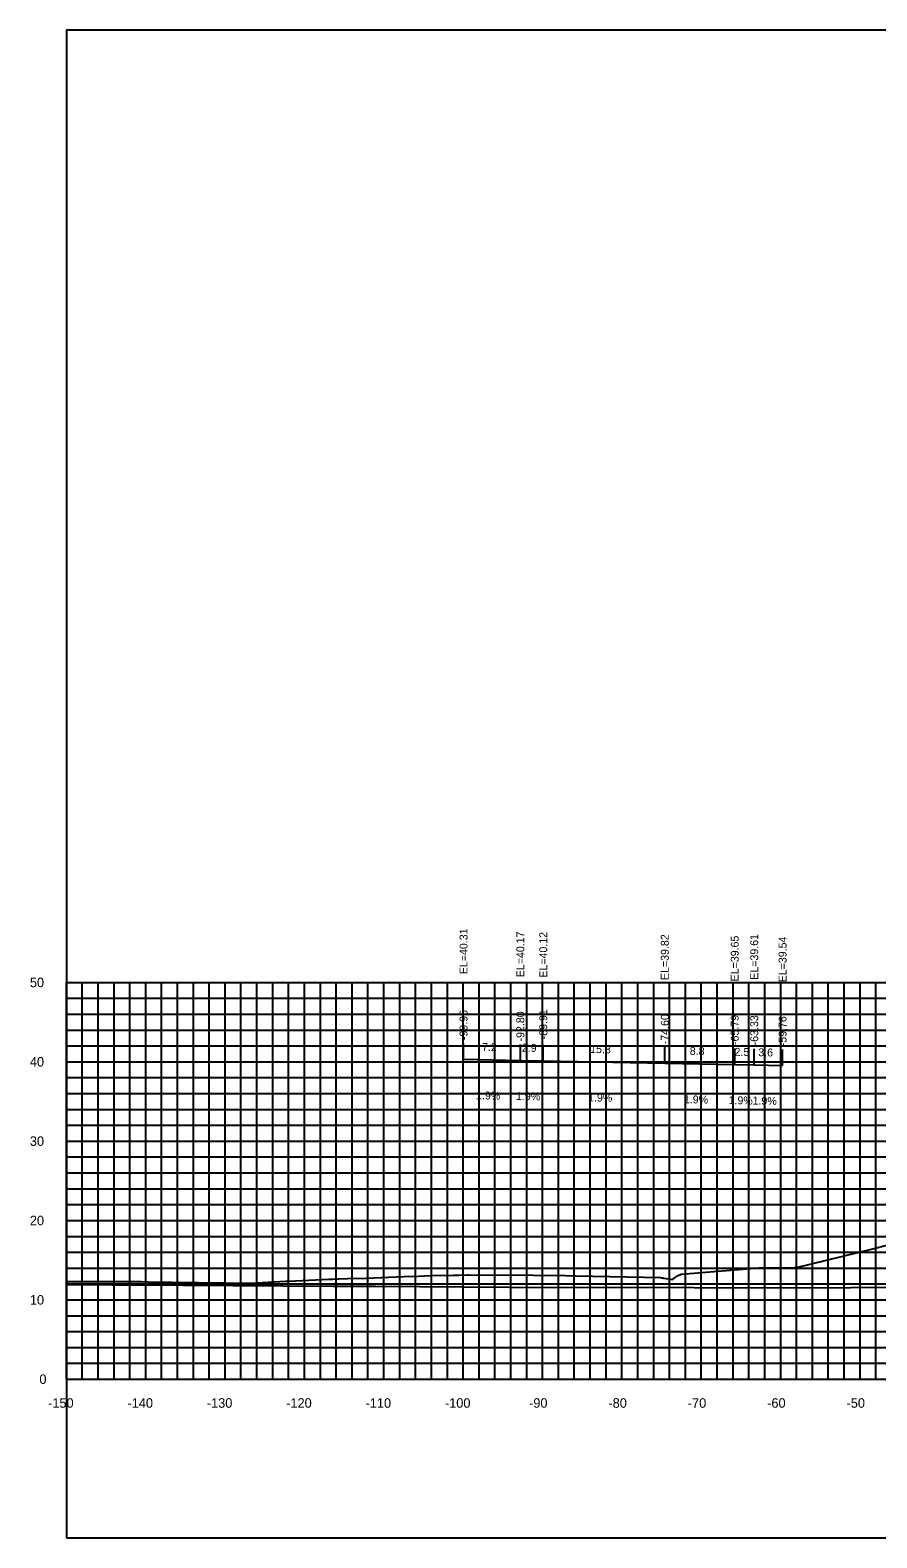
# Model space of a CAD drawing. Extents: x 1800880 to 1818864, y 245271 to 250560.
# Drawn here: x 1815592.7 to 1815699.4, y 246712 to 246902 of the extents above; entities that cross this region are included whole.
import ezdxf

# ---------------------------------------------------------------- set-up
doc = ezdxf.new("R2010")
doc.units = 0
for name, color, linetype in [('33', 7, 'Continuous'), ('ANNO-TXT', 7, 'Continuous'), ('CL-CNST', 7, 'Continuous'), ('DESIGN - DRAINAGE - Bridges', 7, 'Continuous'), ('Level 37', 7, 'Continuous'), ('Level 46', 7, 'Continuous'), ('Level 62', 7, 'Continuous'), ('SHT-BDR', 7, 'Continuous')]:
    doc.layers.add(name, color=color, linetype=linetype)

msp = doc.modelspace()

# ---------------------------------------------------------------- linework, layer by layer
at = {"layer": 'CL-CNST'}
msp.add_lwpolyline([(1815597.31, 246744.26), (1815597.78, 246744.26), (1815603.89, 246744.25), (1815606.77, 246744.25), (1815607.6, 246744.24), (1815610, 246744.18), (1815610.63, 246744.17), (1815620.39, 246744.06), (1815620.4, 246744.06), (1815620.51, 246744.07), (1815620.53, 246744.07), (1815624.92, 246744.3), (1815625.11, 246744.31), (1815625.34, 246744.31), (1815630.37, 246744.58), (1815630.66, 246744.58), (1815630.86, 246744.58), (1815631.61, 246744.61), (1815631.7, 246744.61), (1815632.74, 246744.63), (1815635.07, 246744.7), (1815639.87, 246744.88), (1815641.66, 246744.95), (1815643.18, 246745.01), (1815646.04, 246745.06), (1815646.71, 246745.08), (1815646.77, 246745.08), (1815647.8, 246745.1), (1815647.99, 246745.11), (1815656.15, 246745.05), (1815660.21, 246745.01), (1815661.5, 246744.99), (1815672.22, 246744.76), (1815672.26, 246744.75), (1815672.35, 246744.74), (1815672.42, 246744.73), (1815672.49, 246744.72), (1815672.55, 246744.71), (1815672.61, 246744.7), (1815673.67, 246744.52), (1815674.06, 246744.8), (1815674.31, 246744.98), (1815674.76, 246745.2), (1815674.8, 246745.2), (1815684.56, 246746.01), (1815689.06, 246746.02), (1815689.29, 246746.03), (1815698.92, 246748.39), (1815700.83, 246748.89)], dxfattribs=at)
at = {"layer": 'DESIGN - DRAINAGE - Bridges'}
for p, q in [((1815597.25, 246781.96), (1815597.31, 246781.96)), ((1815597.31, 246731.96), (1815597.31, 246781.96)), ((1815597.25, 246771.96), (1815597.31, 246771.96)), ((1815597.25, 246761.96), (1815597.31, 246761.96)), ((1815597.25, 246751.96), (1815597.31, 246751.96)), ((1815597.25, 246741.96), (1815597.31, 246741.96)), ((1815597.25, 246731.96), (1815597.31, 246731.96)), ((1815597.31, 246731.96), (1815897.31, 246731.96)), ((1815597.31, 246731.9), (1815597.31, 246731.96)), ((1815607.31, 246731.9), (1815607.31, 246731.96)), ((1815617.31, 246731.9), (1815617.31, 246731.96)), ((1815627.31, 246731.9), (1815627.31, 246731.96)), ((1815637.31, 246731.9), (1815637.31, 246731.96)), ((1815647.31, 246731.9), (1815647.31, 246731.96)), ((1815657.31, 246731.9), (1815657.31, 246731.96)), ((1815667.31, 246731.9), (1815667.31, 246731.96)), ((1815677.31, 246731.9), (1815677.31, 246731.96)), ((1815687.31, 246731.9), (1815687.31, 246731.96)), ((1815697.31, 246731.9), (1815697.31, 246731.96))]:
    msp.add_line(p, q, dxfattribs=at)
at = {"layer": 'Level 37'}
for p, q in [((1815647.35, 246772.28), (1815647.35, 246774.28)), ((1815654.51, 246772.14), (1815654.51, 246774.14)), ((1815657.4, 246772.08), (1815657.4, 246774.08)), ((1815672.71, 246771.79), (1815672.71, 246773.79)), ((1815681.52, 246771.62), (1815681.52, 246773.62)), ((1815683.98, 246771.57), (1815683.98, 246773.57)), ((1815687.55, 246771.5), (1815687.55, 246773.5))]:
    msp.add_line(p, q, dxfattribs=at)
msp.add_lwpolyline([(1815597.31, 246711.96), (1815897.31, 246711.96), (1815897.31, 246901.96), (1815597.31, 246901.96)], close=True, dxfattribs=at)
at = {"layer": 'Level 46'}
for p, q in [((1815597.31, 246781.96), (1815897.31, 246781.96)), ((1815597.31, 246731.96), (1815597.31, 246781.96)), ((1815599.31, 246731.96), (1815599.31, 246781.96)), ((1815601.31, 246731.96), (1815601.31, 246781.96)), ((1815603.31, 246731.96), (1815603.31, 246781.96)), ((1815605.31, 246731.96), (1815605.31, 246781.96)), ((1815607.31, 246731.96), (1815607.31, 246781.96)), ((1815609.31, 246731.96), (1815609.31, 246781.96)), ((1815611.31, 246731.96), (1815611.31, 246781.96)), ((1815613.31, 246731.96), (1815613.31, 246781.96)), ((1815615.31, 246731.96), (1815615.31, 246781.96)), ((1815617.31, 246731.96), (1815617.31, 246781.96)), ((1815619.31, 246731.96), (1815619.31, 246781.96)), ((1815621.31, 246731.96), (1815621.31, 246781.96)), ((1815623.31, 246731.96), (1815623.31, 246781.96)), ((1815625.31, 246731.96), (1815625.31, 246781.96)), ((1815627.31, 246731.96), (1815627.31, 246781.96)), ((1815629.31, 246731.96), (1815629.31, 246781.96)), ((1815631.31, 246731.96), (1815631.31, 246781.96)), ((1815633.31, 246731.96), (1815633.31, 246781.96)), ((1815635.31, 246731.96), (1815635.31, 246781.96)), ((1815637.31, 246731.96), (1815637.31, 246781.96)), ((1815639.31, 246731.96), (1815639.31, 246781.96)), ((1815641.31, 246731.96), (1815641.31, 246781.96)), ((1815643.31, 246731.96), (1815643.31, 246781.96)), ((1815645.31, 246731.96), (1815645.31, 246781.96)), ((1815647.31, 246731.96), (1815647.31, 246781.96)), ((1815649.31, 246731.96), (1815649.31, 246781.96)), ((1815651.31, 246731.96), (1815651.31, 246781.96)), ((1815653.31, 246731.96), (1815653.31, 246781.96)), ((1815655.31, 246731.96), (1815655.31, 246781.96)), ((1815657.31, 246731.96), (1815657.31, 246781.96)), ((1815659.31, 246731.96), (1815659.31, 246781.96)), ((1815661.31, 246731.96), (1815661.31, 246781.96)), ((1815663.31, 246731.96), (1815663.31, 246781.96)), ((1815665.31, 246731.96), (1815665.31, 246781.96)), ((1815667.31, 246731.96), (1815667.31, 246781.96)), ((1815669.31, 246731.96), (1815669.31, 246781.96)), ((1815671.31, 246731.96), (1815671.31, 246781.96)), ((1815673.31, 246731.96), (1815673.31, 246781.96)), ((1815675.31, 246731.96), (1815675.31, 246781.96)), ((1815677.31, 246731.96), (1815677.31, 246781.96)), ((1815679.31, 246731.96), (1815679.31, 246781.96)), ((1815681.31, 246731.96), (1815681.31, 246781.96)), ((1815683.31, 246731.96), (1815683.31, 246781.96)), ((1815685.31, 246731.96), (1815685.31, 246781.96)), ((1815687.31, 246731.96), (1815687.31, 246781.96)), ((1815689.31, 246731.96), (1815689.31, 246781.96)), ((1815691.31, 246731.96), (1815691.31, 246781.96)), ((1815693.31, 246731.96), (1815693.31, 246781.96)), ((1815695.31, 246731.96), (1815695.31, 246781.96)), ((1815697.31, 246731.96), (1815697.31, 246781.96)), ((1815699.31, 246731.96), (1815699.31, 246781.96)), ((1815597.31, 246779.96), (1815897.31, 246779.96)), ((1815597.31, 246777.96), (1815897.31, 246777.96)), ((1815597.31, 246775.96), (1815897.31, 246775.96)), ((1815597.31, 246773.96), (1815897.31, 246773.96)), ((1815597.31, 246771.96), (1815897.31, 246771.96)), ((1815597.31, 246769.96), (1815897.31, 246769.96)), ((1815597.31, 246767.96), (1815897.31, 246767.96)), ((1815597.31, 246765.96), (1815897.31, 246765.96)), ((1815597.31, 246763.96), (1815897.31, 246763.96)), ((1815597.31, 246761.96), (1815897.31, 246761.96)), ((1815597.31, 246759.96), (1815897.31, 246759.96)), ((1815597.31, 246757.96), (1815897.31, 246757.96)), ((1815597.31, 246755.96), (1815897.31, 246755.96)), ((1815597.31, 246753.96), (1815897.31, 246753.96)), ((1815597.31, 246751.96), (1815897.31, 246751.96)), ((1815597.31, 246749.96), (1815897.31, 246749.96)), ((1815597.31, 246747.96), (1815897.31, 246747.96)), ((1815597.31, 246745.96), (1815897.31, 246745.96)), ((1815597.31, 246743.96), (1815897.31, 246743.96)), ((1815597.31, 246741.96), (1815897.31, 246741.96)), ((1815597.31, 246739.96), (1815897.31, 246739.96)), ((1815597.31, 246737.96), (1815897.31, 246737.96)), ((1815597.31, 246735.96), (1815897.31, 246735.96)), ((1815597.31, 246733.96), (1815897.31, 246733.96)), ((1815597.31, 246731.96), (1815897.31, 246731.96))]:
    msp.add_line(p, q, dxfattribs=at)
at = {"layer": 'Level 62'}
for points in [[(1815647.35, 246772.28), (1815654.51, 246772.14), (1815657.4, 246772.08), (1815672.71, 246771.79), (1815681.52, 246771.62), (1815683.98, 246771.57), (1815687.55, 246771.5)], [(1815597.31, 246743.88), (1815603.13, 246743.84), (1815605.72, 246743.84), (1815630.89, 246743.67), (1815636.27, 246743.67), (1815658.64, 246743.52), (1815666.37, 246743.54), (1815686.4, 246743.48), (1815696.13, 246743.53), (1815714.16, 246743.55), (1815725.62, 246743.61), (1815741.91, 246743.33), (1815754.88, 246743.4), (1815769.67, 246743.56), (1815783.29, 246743.47), (1815797.42, 246743.56), (1815810.83, 246743.79), (1815825.18, 246743.87), (1815838.31, 246743.51), (1815852.93, 246743.61), (1815872.03, 246742.94), (1815880.69, 246743.01), (1815897.31, 246743.01)]]:
    msp.add_lwpolyline(points, dxfattribs=at)

# ---------------------------------------------------------------- texts
for s, p in [('-150', (1815595.01, 246728.36)), ('-140', (1815605.01, 246728.36)), ('-130', (1815615.01, 246728.36)), ('-120', (1815625.01, 246728.36)), ('-110', (1815635.01, 246728.36)), ('-100', (1815645.01, 246728.36)), ('-90', (1815655.61, 246728.36)), ('-80', (1815665.61, 246728.36)), ('-70', (1815675.61, 246728.36)), ('-60', (1815685.61, 246728.36)), ('-50', (1815695.61, 246728.36))]:
    msp.add_text(s, height=1.2).set_placement(p)
at = {"layer": '33'}
for s, p in [('50', (1815592.71, 246781.36)), ('40', (1815592.71, 246771.36)), ('30', (1815592.71, 246761.36)), ('20', (1815592.71, 246751.36)), ('10', (1815592.71, 246741.36)), ('0', (1815593.91, 246731.36))]:
    msp.add_text(s, height=1.2, dxfattribs=at).set_placement(p)
at = {"layer": 'ANNO-TXT'}
for s, rotation, p in [('7.2', 358.9008, (1815649.67, 246773.33)), ('2.9', 358.8964, (1815654.69, 246773.24)), ('15.3', 358.8964, (1815663.3, 246773.07)), ('8.8', 358.8964, (1815675.85, 246772.83)), ('2.5', 358.8964, (1815681.49, 246772.72)), ('3.6', 358.8964, (1815684.48, 246772.66)), ('1.9%', 358.9008, (1815648.92, 246767.24)), ('1.9%', 358.8964, (1815653.95, 246767.15)), ('1.9%', 358.8964, (1815663.04, 246766.97)), ('1.9%', 358.8964, (1815675.11, 246766.74)), ('1.9%', 358.8964, (1815680.74, 246766.63)), ('1.9%', 358.8964, (1815683.76, 246766.57))]:
    msp.add_text(s, height=1, rotation=rotation, dxfattribs=at).set_placement(p)
at = {"layer": 'DESIGN - DRAINAGE - Bridges'}
msp.add_text('-', height=0.0001, dxfattribs=at).set_placement((1815597.31, 246731.96))
at = {"layer": 'SHT-BDR'}
for s, p in [('EL=40.31', (1815647.85, 246783)), ('EL=40.17', (1815655.01, 246782.61)), ('EL=40.12', (1815657.9, 246782.56)), ('EL=39.82', (1815673.21, 246782.26)), ('EL=39.65', (1815682.02, 246782.09)), ('EL=39.61', (1815684.48, 246782.3)), ('EL=39.54', (1815688.05, 246781.97)), ('-99.96', (1815647.85, 246774.69)), ('-92.80', (1815655.01, 246774.52)), ('-89.91', (1815657.9, 246774.79)), ('-74.60', (1815673.21, 246774.17)), ('-65.79', (1815682.02, 246774.07)), ('-63.33', (1815684.48, 246774.03)), ('-59.76', (1815688.05, 246773.91))]:
    msp.add_text(s, height=1, rotation=90, dxfattribs=at).set_placement(p)

doc.saveas('drawing.dxf')
